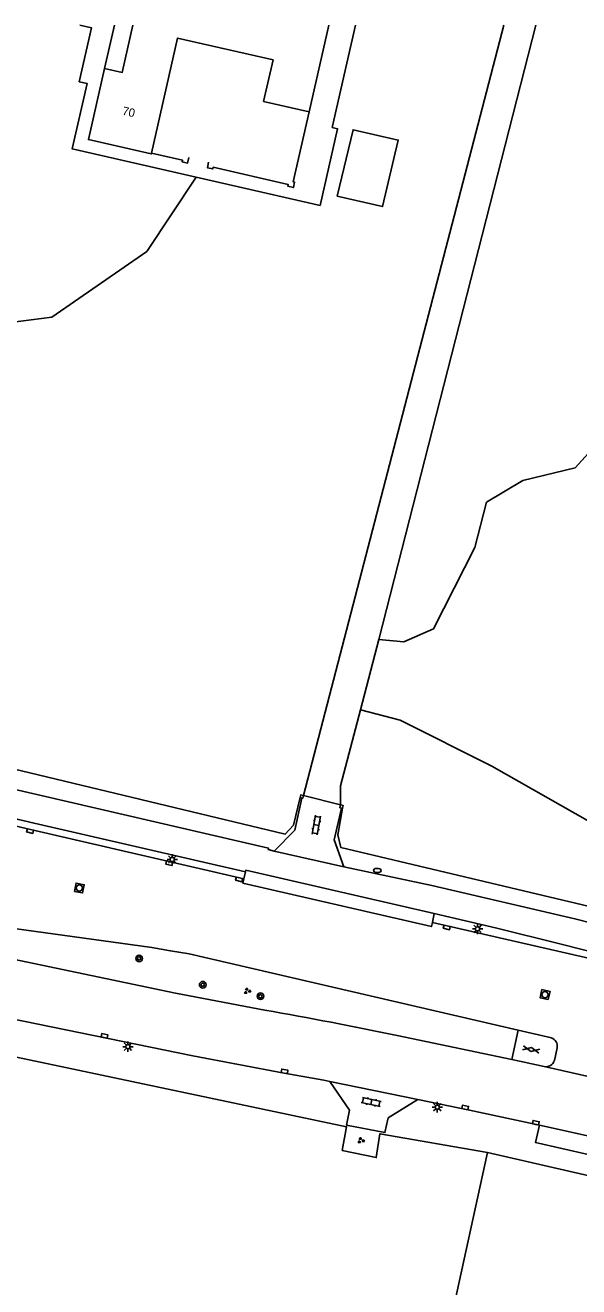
# Model space of a CAD drawing. Extents: x 124000 to 129000, y 395500 to 397503.
# Drawn here: x 127730.7 to 127796.9, y 397349.3 to 397500 of the extents above; entities that cross this region are included whole.
import ezdxf

# ---------------------------------------------------------------- set-up
doc = ezdxf.new("R2010")
doc.units = 0
for name, color, linetype in [('gg-afsc-hekwerk', 7, 'Continuous'), ('gg-afsc-muur', 7, 'Continuous'), ('gg-anno-huisnummerreeks BGT', 7, 'Continuous'), ('gg-bbg-bijgebouw', 7, 'Continuous'), ('gg-bbg-gedigitaliseerde bebouwing', 7, 'Continuous'), ('gg-bbg-hoofdgebouw', 7, 'Continuous'), ('gg-bbg-onder overbouw', 7, 'Continuous'), ('gg-bbg-pand overbouw', 7, 'Continuous'), ('gg-knt-verharding', 7, 'Continuous'), ('gt-grn-groengrens', 7, 'Continuous'), ('gt-grn-vlakafsluiter', 7, 'Continuous'), ('gt-grn-weggrens', 7, 'Continuous'), ('gt-symb-boom', 7, 'Continuous'), ('gt-symb-brandkraan', 7, 'Continuous'), ('gt-symb-gesloten verharding', 7, 'Continuous'), ('gt-symb-groenvak', 7, 'Continuous'), ('gt-symb-klinker verharding', 7, 'Continuous'), ('gt-symb-kolk', 7, 'Continuous'), ('gt-symb-lichtmast', 7, 'Continuous'), ('gt-symb-rioolschacht', 7, 'Continuous')]:
    doc.layers.add(name, color=color, linetype=linetype)

# ---------------------------------------------------------------- blocks, each defined once
blk = doc.blocks.new('gt0-GRVAK')
at = {"layer": 'gt-symb-groenvak'}
for p, q in [((-0.11, 0.19), (-0.23, 0.24)), ((-0.18, 0.15), (0.09, 0.15)), ((-0.09, 0.21), (-0.16, 0.32)), ((-0.05, 0.21), (-0.05, 0.39)), ((0, 0.21), (0.06, 0.32)), ((0.01, 0.19), (0.13, 0.24)), ((0.26, -0.05), (0.2, 0.06)), ((0.3, -0.05), (0.3, 0.13)), ((0.35, -0.05), (0.41, 0.06)), ((-0.25, -0.23), (-0.36, -0.18)), ((-0.32, -0.26), (-0.05, -0.26)), ((-0.23, -0.21), (-0.29, -0.09)), ((-0.18, -0.2), (-0.18, -0.02)), ((-0.14, -0.21), (-0.07, -0.09)), ((-0.12, -0.23), (0, -0.18)), ((0.24, -0.07), (0.12, -0.02)), ((0.17, -0.11), (0.44, -0.11)), ((0.37, -0.07), (0.49, -0.02))]:
    blk.add_line(p, q, dxfattribs=at)
blk = doc.blocks.new('gt0-KOLK')
at = {"layer": 'gt-symb-kolk'}
blk.add_lwpolyline([(0, 0), (0.38, 0), (0.38, 0.4), (-0.38, 0.4), (-0.38, 0), (0, 0)], dxfattribs=at)
blk = doc.blocks.new('gt0-LMAST')
at = {"layer": 'gt-symb-lichtmast'}
for p, q in [((-0.18, 0.17), (-0.45, 0.44)), ((-0.01, 0.25), (-0.01, 0.62)), ((0.17, 0.17), (0.44, 0.44)), ((-0.26, 0), (-0.63, 0)), ((-0.18, -0.18), (-0.45, -0.45)), ((-0.01, -0.25), (-0.01, -0.63)), ((0.44, -0.45), (0.17, -0.18)), ((0.24, 0), (0.62, 0))]:
    blk.add_line(p, q, dxfattribs=at)
blk.add_circle((-0.01, 0), 0.25, dxfattribs=at)
blk = doc.blocks.new('gt0-KL1')
at = {"layer": 'gt-symb-klinker verharding'}
for p, q in [((-1.15, 0.3), (1.15, 0.3)), ((-1, -0.3), (-1, 0.3)), ((-0.5, 0.3), (-0.5, 0.45)), ((0, -0.3), (0, 0.3)), ((0.5, 0.3), (0.5, 0.45)), ((1, -0.3), (1, 0.3)), ((-1.15, -0.3), (1.15, -0.3)), ((-0.5, -0.45), (-0.5, -0.3)), ((0.5, -0.45), (0.5, -0.3))]:
    blk.add_line(p, q, dxfattribs=at)
blk = doc.blocks.new('gt0-BOOM')
at = {"layer": 'gt-symb-boom'}
for radius in [0.4, 0.2]:
    blk.add_circle((0, 0), radius, dxfattribs=at)
blk = doc.blocks.new('gt0-RS')
at = {"layer": 'gt-symb-rioolschacht'}
blk.add_lwpolyline([(-0.5, -0.5), (0.5, -0.5), (0.5, 0.5), (-0.5, 0.5)], close=True, dxfattribs=at)
blk.add_circle((0, 0), 0.375, dxfattribs=at)
blk = doc.blocks.new('gt0-BR')
at = {"layer": 'gt-symb-brandkraan'}
for centre, radius, start, end in [((-0.24, 0), 0.206, 107.5669, 252.4331), ((0.6, -2.66), 3, 106.892, 107.5669), ((0, -0.69), 0.938, 73.108, 106.892), ((-0.6, -2.66), 3, 72.4331, 73.108), ((0.24, 0), 0.206, 287.567, 72.4331), ((0.6, 2.66), 3, 252.4331, 253.108), ((0, 0.69), 0.938, 253.108, 286.8921), ((-0.6, 2.66), 3, 286.8921, 287.567)]:
    blk.add_arc(centre, radius, start, end, dxfattribs=at)
blk = doc.blocks.new('gt0-GESVH1')
at = {"layer": 'gt-symb-gesloten verharding'}
for p, q in [((-0.99, -0.26), (0.01, 0.24)), ((0.01, -0.26), (-0.99, 0.24)), ((0.01, 0.24), (1.01, -0.26)), ((1.01, 0.24), (0.01, -0.26))]:
    blk.add_line(p, q, dxfattribs=at)

msp = doc.modelspace()

# ---------------------------------------------------------------- linework, layer by layer
at = {"layer": 'gg-afsc-hekwerk'}
msp.add_line((127785.99, 397365.32), (127765.32, 397270.86), dxfattribs=at)
for points in [[(127682.64, 397422.33), (127761.8, 397403.34), (127762.77, 397404.4), (127763.57, 397407.71)], [(127768.65, 397406.43), (127768.08, 397403.25), (127768.46, 397401.73), (127805.87, 397392.88), (127837.31, 397382.02), (127862.03, 397376.2), (127863.66, 397377.75)], [(127785.99, 397365.32), (127773.12, 397367.55), (127772.67, 397364.7), (127768.62, 397365.55), (127769.13, 397368.39), (127733.47, 397375.91), (127692.51, 397384.49)], [(127852.62, 397347.06), (127851.78, 397347.24), (127852.46, 397350.04), (127785.99, 397365.32)]]:
    msp.add_lwpolyline(points, dxfattribs=at)
at = {"layer": 'gg-afsc-muur'}
for p, q in [((127763.57, 397407.71), (127763.78, 397407.66)), ((127768.51, 397406.46), (127768.65, 397406.43))]:
    msp.add_line(p, q, dxfattribs=at)
for points in [[(127764.65, 397489.65), (127762.73, 397481.3), (127762.92, 397481.26), (127762.78, 397480.61), (127762.12, 397480.76), (127762.17, 397480.96), (127753.19, 397483.03), (127753.15, 397482.83), (127752.51, 397482.98), (127752.65, 397483.62)], [(127745.81, 397484.72), (127749.53, 397483.87), (127749.48, 397483.68), (127750.13, 397483.53), (127750.27, 397484.18)], [(127763.97, 397407.95), (127763.65, 397408.03), (127763.57, 397407.71)], [(127763.78, 397407.66), (127763.89, 397407.63), (127763.97, 397407.95)], [(127768.51, 397406.46), (127768.33, 397406.5), (127768.4, 397406.85)], [(127768.4, 397406.85), (127768.72, 397406.78), (127768.65, 397406.43)]]:
    msp.add_lwpolyline(points, dxfattribs=at)
at = {"layer": 'gg-bbg-bijgebouw'}
msp.add_lwpolyline([(127768.02, 397479.58), (127773.44, 397478.33), (127775.31, 397486.27), (127769.91, 397487.52), (127768.02, 397479.58)], dxfattribs=at)
at = {"layer": 'gg-bbg-gedigitaliseerde bebouwing'}
msp.add_line((127764.65, 397489.65), (127767.03, 397500), dxfattribs=at)
at = {"layer": 'gg-bbg-hoofdgebouw'}
for points in [[(127745.81, 397484.72), (127748.94, 397498.46), (127760.35, 397495.86), (127759.22, 397490.89), (127764.65, 397489.65)], [(127745.81, 397484.72), (127745.79, 397484.63), (127738.29, 397486.33), (127740.22, 397494.84)]]:
    msp.add_lwpolyline(points, dxfattribs=at)
at = {"layer": 'gg-bbg-onder overbouw'}
msp.add_lwpolyline([(127740.22, 397494.84), (127742.33, 397494.36), (127743.61, 397500)], dxfattribs=at)
at = {"layer": 'gg-bbg-pand overbouw'}
msp.add_line((127740.22, 397494.84), (127741.4, 397500), dxfattribs=at)
at = {"layer": 'gg-knt-verharding'}
for p, q in [((127763.97, 397407.95), (127787.92, 397500)), ((127773, 397426.59), (127791.73, 397500)), ((127770.79, 397418.19), (127773, 397426.59)), ((127768.81, 397399.42), (127760.49, 397401.32)), ((127779.31, 397397.21), (127768.81, 397399.42)), ((127757.05, 397398.85), (127756.86, 397398.01)), ((127779.61, 397393.85), (127779.39, 397392.8)), ((127759.38, 397382.33), (127748.7, 397384.34)), ((127789.63, 397379.92), (127788.86, 397376.4)), ((127789.63, 397379.92), (127793.6, 397378.99)), ((127788.86, 397376.4), (127775.16, 397379.3)), ((127794.3, 397377.82), (127793.96, 397376.31)), ((127792.75, 397375.58), (127788.86, 397376.4)), ((127777.65, 397371.63), (127767.12, 397373.79))]:
    msp.add_line(p, q, dxfattribs=at)
for points in [[(127737.24, 397500), (127738.66, 397499.68), (127737.19, 397493.25), (127738.12, 397493.04), (127736.34, 397485.25), (127751.15, 397481.86)], [(127751.15, 397481.86), (127765.97, 397478.47), (127768.06, 397487.64), (127767.42, 397487.79), (127770.21, 397500)], [(127687.81, 397418.55), (127718.5, 397411.23), (127759.8, 397401.68), (127759.77, 397401.51), (127760.49, 397401.32)], [(127768.4, 397406.85), (127768.4, 397409.12), (127770.79, 397418.19)], [(127757.05, 397398.85), (127731.8, 397404.64), (127689.91, 397414.47), (127685.47, 397415.77), (127681.71, 397416.85), (127681.06, 397415.93), (127680.98, 397415.47)], [(127756.86, 397398.01), (127731.36, 397403.91), (127714.99, 397407.73), (127698.34, 397411.67), (127686.16, 397414.49), (127685.61, 397414.64), (127685.55, 397414.44), (127680.98, 397415.47)], [(127763.78, 397407.66), (127762.93, 397403.82), (127760.49, 397401.32)], [(127768.81, 397399.42), (127767.64, 397402.65), (127768.51, 397406.46)], [(127779.39, 397392.8), (127779.27, 397392.3), (127756.75, 397397.5), (127756.86, 397398.01)], [(127757.05, 397398.85), (127757.08, 397399.04), (127779.61, 397393.85)], [(127779.31, 397397.21), (127796.41, 397393.24), (127804.2, 397391.22), (127835.66, 397380.88), (127838.82, 397380.11), (127861.31, 397374.92)], [(127714.37, 397394.16), (127745.88, 397389.79), (127748.1, 397389.42), (127750.31, 397389.03), (127789.63, 397379.92)], [(127779.61, 397393.85), (127787.08, 397392.12), (127794.62, 397390.23)], [(127748.7, 397384.34), (127722.59, 397389.8), (127712.62, 397392.13)], [(127835.81, 397376.49), (127834.59, 397376.8), (127830.1, 397378.32), (127813.77, 397383.72), (127801.93, 397387.56), (127797.69, 397388.6), (127779.39, 397392.8)], [(127794.62, 397390.23), (127802.62, 397388.2), (127808.36, 397386.42), (127834.75, 397377.59), (127857.16, 397372.54)], [(127728.76, 397381.36), (127750.77, 397376.87), (127761.68, 397374.8), (127766.41, 397373.93), (127767.12, 397373.79)], [(127777.65, 397371.63), (127774.09, 397369.43), (127773.72, 397367.68), (127769.13, 397368.56), (127769.5, 397370.36), (127767.12, 397373.79)], [(127777.65, 397371.63), (127783.82, 397370.37), (127792.18, 397368.57)], [(127807.91, 397364.98), (127807.43, 397362.92), (127791.72, 397366.49), (127792.18, 397368.57)], [(127792.18, 397368.57), (127798.46, 397367.16), (127807.91, 397364.98)]]:
    msp.add_lwpolyline(points, dxfattribs=at)
for centre, radius, start, end in [((127643.99, 396736.58), 655.97, 78.46486, 79.86883), ((127793.25, 397377.99), 1.06, 350.631, 70.8517), ((127792.94, 397376.61), 1.06, 259.2915, 343.3177)]:
    msp.add_arc(centre, radius, start, end, dxfattribs=at)
at = {"layer": 'gt-grn-groengrens'}
for points in [[(127702.47, 397500), (127707.68, 397481.26), (127712.34, 397470.3), (127727.74, 397464.34), (127733.9, 397465.1), (127745.27, 397472.97), (127751.15, 397481.86)], [(127855.28, 397500), (127847.8, 397464.57), (127857.94, 397442.05), (127860.66, 397417.51), (127852.27, 397387.94), (127845.81, 397386.16), (127833.35, 397393.01), (127835.33, 397399.17), (127834.17, 397403.96), (127827.25, 397406.43), (127817.81, 397406.57), (127810.82, 397404.03), (127807.15, 397396.07), (127802.13, 397397.6), (127799.66, 397403.96), (127786.5, 397411.46), (127775.53, 397416.96), (127770.79, 397418.19)], [(127816.88, 397497.99), (127820.48, 397486.37), (127818.38, 397472.3), (127812.29, 397466.96), (127808.52, 397465.52), (127802.7, 397454.01), (127796.43, 397447.12), (127790.21, 397445.59), (127785.86, 397443.01), (127784.46, 397437.61), (127779.52, 397427.88), (127775.96, 397426.32), (127773, 397426.59)]]:
    msp.add_lwpolyline(points, dxfattribs=at)
at = {"layer": 'gt-grn-vlakafsluiter'}
msp.add_line((127763.97, 397407.95), (127768.4, 397406.85), dxfattribs=at)
at = {"layer": 'gt-grn-weggrens'}
msp.add_line((127801.65, 397373.56), (127792.75, 397375.58), dxfattribs=at)

# ---------------------------------------------------------------- block references
at = {"layer": 'gt-symb-boom'}
for p in [(127744.34, 397388.49), (127751.94, 397385.35), (127758.84, 397383.98)]:
    msp.add_blockref('gt0-BOOM', p, dxfattribs=at)
at = {"layer": 'gt-symb-brandkraan', "rotation": 176.51175560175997}
msp.add_blockref('gt0-BR', (127772.81, 397399.01), dxfattribs=at)
at = {"layer": 'gt-symb-gesloten verharding', "rotation": -11.590736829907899}
msp.add_blockref('gt0-GESVH1', (127791.18, 397377.63), dxfattribs=at)
at = {"layer": 'gt-symb-groenvak'}
for p in [(127757.26, 397384.6), (127770.83, 397366.74)]:
    msp.add_blockref('gt0-GRVAK', p, dxfattribs=at)
at = {"layer": 'gt-symb-klinker verharding'}
for p, rotation in [((127765.52, 397404.43), 80.20785375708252), ((127772.08, 397371.34), -12.535023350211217)]:
    msp.add_blockref('gt0-KL1', p, dxfattribs=dict(at, rotation=rotation))
at = {"layer": 'gt-symb-kolk'}
for p, rotation in [((127731.36, 397403.91), 166.8444981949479), ((127747.99, 397400.07), 166.94247401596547), ((127756.34, 397398.13), 166.66058918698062), ((127781.15, 397392.4), 167.07554818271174), ((127740.17, 397379.04), -11.545755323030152), ((127761.68, 397374.8), -10.434760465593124), ((127783.26, 397370.49), -11.643862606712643), ((127791.71, 397368.67), -11.867045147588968)]:
    msp.add_blockref('gt0-KOLK', p, dxfattribs=dict(at, rotation=rotation))
at = {"layer": 'gt-symb-lichtmast'}
for p in [(127748.31, 397400.32), (127784.79, 397392.03), (127743.01, 397377.95), (127779.98, 397370.72)]:
    msp.add_blockref('gt0-LMAST', p, dxfattribs=at)
at = {"layer": 'gt-symb-rioolschacht'}
for p, rotation in [((127737.2, 397396.9), -11.158005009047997), ((127792.85, 397384.17), 77.37315512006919)]:
    msp.add_blockref('gt0-RS', p, dxfattribs=dict(at, rotation=rotation))

# ---------------------------------------------------------------- texts
at = {"layer": 'gg-anno-huisnummerreeks BGT'}
msp.add_text('70', height=1, rotation=347.2, dxfattribs=at).set_placement((127742.27, 397489.32))

doc.saveas('drawing.dxf')
